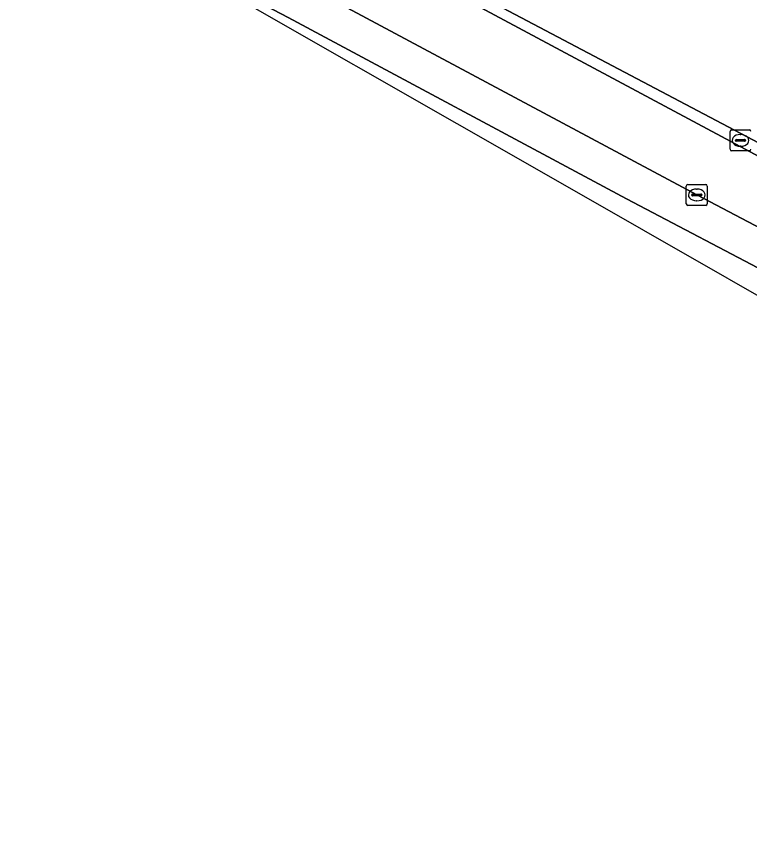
# Model space of a CAD drawing. Extents: x 163683 to 164494, y 382709 to 383872.
# Drawn here: x 163738.87 to 163773.93, y 383781.92 to 383821.6 of the extents above; entities that cross this region are included whole.
import ezdxf

# ---------------------------------------------------------------- set-up
doc = ezdxf.new("R2010")
doc.units = 0
for name, color, linetype in [('IMGEO_Kolk', 7, 'Continuous'), ('IMGEO_Parkeervlak_gesloten', 7, 'Continuous'), ('IMGEO_Rijbaan_lokaal_gesloten', 7, 'Continuous'), ('IMGEO_Rijbaan_lokaal_open', 7, 'Continuous'), ('IMGEO_Voetpad_open', 7, 'Continuous')]:
    doc.layers.add(name, color=color, linetype=linetype)

msp = doc.modelspace()

# ---------------------------------------------------------------- linework, layer by layer
at = {"layer": 'IMGEO_Kolk'}
for p, q in [((163772.999, 383815.255), (163772.999, 383816.107)), ((163773.074, 383816.181), (163773.926, 383816.181)), ((163773.258, 383815.675), (163773.258, 383815.687)), ((163773.696, 383815.638), (163773.298, 383815.638)), ((163773.301, 383815.724), (163773.699, 383815.724)), ((163773.487, 383815.961), (163773.512, 383815.961)), ((163773.742, 383815.687), (163773.742, 383815.675)), ((163773.51, 383815.401), (163773.485, 383815.401)), ((163773.926, 383815.181), (163773.074, 383815.181)), ((163770.907, 383812.647), (163770.907, 383813.499)), ((163770.982, 383813.573), (163771.834, 383813.573)), ((163771.395, 383813.353), (163771.42, 383813.353)), ((163771.908, 383813.499), (163771.908, 383812.647)), ((163771.166, 383813.067), (163771.166, 383813.079)), ((163771.604, 383813.03), (163771.206, 383813.03)), ((163771.209, 383813.116), (163771.607, 383813.116)), ((163771.65, 383813.079), (163771.65, 383813.067)), ((163771.834, 383812.573), (163770.982, 383812.573)), ((163771.418, 383812.793), (163771.393, 383812.793))]:
    msp.add_line(p, q, dxfattribs=at)
for points in [[(163772.999, 383815.255), (163772.999, 383816.107)], [(163773.074, 383816.181), (163773.926, 383816.181)], [(163773.926, 383815.181), (163773.074, 383815.181)], [(163770.907, 383812.647), (163770.907, 383813.499)], [(163770.982, 383813.573), (163771.834, 383813.573)], [(163771.908, 383813.499), (163771.908, 383812.647)], [(163771.834, 383812.573), (163770.982, 383812.573)]]:
    msp.add_lwpolyline(points, dxfattribs=at)
for centre, radius, start, end in [((163773.076, 383816.105), 0.0765, 91.552, 178.448), ((163773.076, 383816.105), 0.0765, 91.552, 178.448), ((163773.924, 383816.105), 0.0765, 1.552, 88.448), ((163773.924, 383816.105), 0.0765, 1.552, 88.448), ((163773.298, 383815.684), 0.0403, 85.8775, 175.7526), ((163773.295, 383815.674), 0.0366, 178.938, 274.7102), ((163773.699, 383815.681), 0.043, 264.8664, 352.4533), ((163773.703, 383815.686), 0.0386, 1.7309, 96.639), ((163773.076, 383815.257), 0.0765, 181.552, 268.448), ((163773.076, 383815.257), 0.0765, 181.552, 268.448), ((163773.924, 383815.257), 0.0765, 271.552, 358.448), ((163773.924, 383815.257), 0.0765, 271.552, 358.448), ((163770.984, 383813.497), 0.0765, 91.552, 178.448), ((163770.984, 383813.497), 0.0765, 91.552, 178.448), ((163771.832, 383813.497), 0.0765, 1.552, 88.448), ((163771.832, 383813.497), 0.0765, 1.552, 88.448), ((163771.206, 383813.076), 0.0403, 85.8775, 175.7526), ((163771.203, 383813.066), 0.0366, 178.938, 274.7102), ((163771.607, 383813.073), 0.043, 264.8664, 352.4533), ((163771.611, 383813.078), 0.0386, 1.7309, 96.639), ((163770.984, 383812.649), 0.0765, 181.552, 268.448), ((163770.984, 383812.649), 0.0765, 181.552, 268.448), ((163771.832, 383812.649), 0.0765, 271.552, 358.448), ((163771.832, 383812.649), 0.0765, 271.552, 358.448)]:
    msp.add_arc(centre, radius, start, end, dxfattribs=at)
for centre, major_axis, ratio, start_param, end_param in [((163773.486, 383815.681), (-0.387, 0.002), 0.722429, 4.712389, 7.853982), ((163773.511, 383815.681), (-0.39, 0.002), 0.717154, 1.570796, 4.712389), ((163771.394, 383813.073), (-0.387, 0.002), 0.722429, 4.712389, 7.853982), ((163771.419, 383813.073), (-0.39, 0.002), 0.717154, 1.570796, 4.712389)]:
    msp.add_ellipse(centre, major_axis=major_axis, ratio=ratio, start_param=start_param, end_param=end_param, dxfattribs=at)
at = {"layer": 'IMGEO_Parkeervlak_gesloten'}
msp.add_lwpolyline([(163853.26, 383824.354), (163809.164, 383840.057), (163774.974, 383852.081), (163759.738, 383857.194), (163752.506, 383859.823), (163747.209, 383847.823), (163743.059, 383832.092), (163743.225, 383832.004), (163748.972, 383828.972), (163754.257, 383826.183), (163781.371, 383811.875), (163786.416, 383809.09), (163797.456, 383801.936), (163802.118, 383798.505), (163802.152, 383798.477), (163808.494, 383793.336), (163808.545, 383793.291), (163813.309, 383789.14), (163817.124, 383785.488), (163817.155, 383785.459), (163819.981, 383782.565), (163823.431, 383778.607)], dxfattribs=at)
at = {"layer": 'IMGEO_Rijbaan_lokaal_gesloten'}
for points in [[(163740.391, 383831.187), (163740.171, 383831.8), (163739.006, 383828.29), (163751.861, 383821.563), (163768.053, 383812.886), (163782.486, 383805.294), (163788.248, 383803.323)], [(163817.822, 383779.735), (163814.709, 383782.965), (163808.697, 383788.582), (163806.223, 383790.593), (163800.01, 383795.701), (163796.819, 383798.076), (163796.219, 383798.623), (163792.838, 383802.278), (163792.21, 383802.806), (163789.291, 383804.631), (163788.532, 383804.934), (163783.091, 383806.937), (163771.408, 383813.073), (163752.624, 383823.14), (163747.375, 383825.902), (163742.955, 383828.205)]]:
    msp.add_lwpolyline(points, dxfattribs=at)
at = {"layer": 'IMGEO_Rijbaan_lokaal_open'}
for points in [[(163788.248, 383803.323), (163782.486, 383805.294), (163768.053, 383812.886), (163751.861, 383821.563), (163739.006, 383828.29), (163738.938, 383828.14), (163738.87, 383827.991)], [(163738.87, 383827.991), (163745.323, 383824.848), (163764.758, 383813.738), (163797.329, 383795.12), (163822.76, 383770.824), (163844.191, 383735.094), (163845.095, 383730.355), (163845.095, 383730.355), (163846.266, 383730.801), (163845.783, 383732.111), (163839.574, 383745.911), (163837.753, 383749.298), (163833.676, 383756.135), (163830.03, 383761.425), (163824.043, 383769.715), (163816.524, 383778.56), (163813.48, 383781.718), (163807.546, 383787.262), (163798.931, 383794.322), (163795.704, 383796.724), (163795.004, 383797.358), (163791.495, 383801.152)]]:
    msp.add_lwpolyline(points, dxfattribs=at)
msp.add_lwpolyline([(163802.118, 383798.505), (163797.456, 383801.936), (163786.416, 383809.09), (163781.371, 383811.875), (163754.257, 383826.183), (163754.058, 383825.802), (163786.143, 383808.617), (163797.199, 383801.514), (163801.841, 383798.103), (163802.152, 383798.477)], close=True, dxfattribs=at)
at = {"layer": 'IMGEO_Voetpad_open'}
msp.add_lwpolyline([(163752.624, 383823.14), (163771.408, 383813.073), (163783.091, 383806.937), (163788.532, 383804.934), (163789.291, 383804.631), (163792.21, 383802.806), (163792.838, 383802.278), (163796.219, 383798.623), (163796.819, 383798.076), (163800.01, 383795.701), (163801.841, 383798.103), (163797.199, 383801.514), (163786.143, 383808.617), (163754.058, 383825.802)], close=True, dxfattribs=at)

doc.saveas('drawing.dxf')
